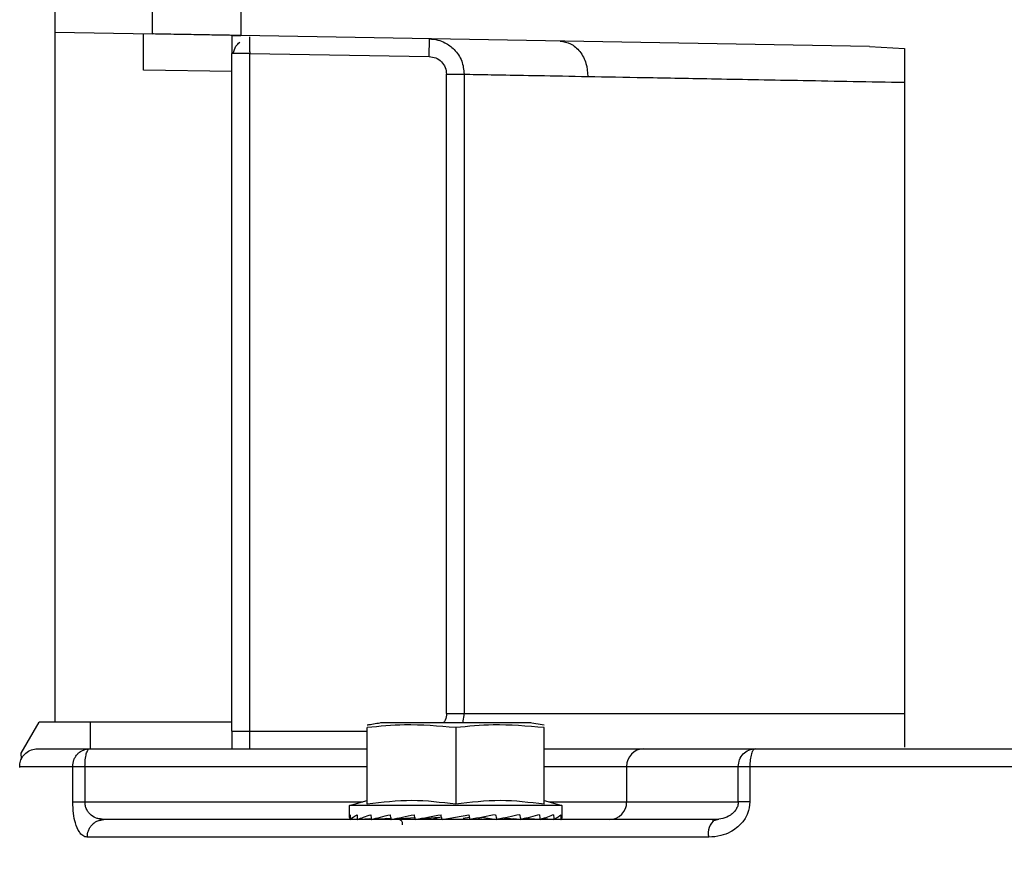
# Model space of a CAD drawing. Header units: inches. Extents: x 170 to 312, y 215 to 248.
# Tile 258 of 529: x 231.128 to 231.265, y 224.263 to 224.379. Entities that reach past the tile are written whole.
import ezdxf

# ---------------------------------------------------------------- set-up
doc = ezdxf.new("R2010")
doc.units = ezdxf.units.IN
doc.header["$LTSCALE"] = 0.25
doc.header["$MEASUREMENT"] = 0
doc.layers.add('ANNOTATIONS', color=1, linetype='Continuous')
doc.layers.add('MOTOR RH', color=7, linetype='Continuous')
doc.styles.add('ARIAL', font='arial.ttf', dxfattribs={"height": 0.09375})
doc.dimstyles.new('STANDARD$0', dxfattribs={"dimtxt": 0.09375, "dimasz": 0.09375, "dimexe": 0.03125, "dimexo": 0.046875, "dimgap": 0.09, "dimtad": 0, "dimtih": 1, "dimtoh": 1, "dimdec": 4, "dimzin": 0, "dimdsep": 46, "dimtxsty": 'ARIAL', "dimcen": 0.09, "dimadec": 0, "dimazin": 0, "dimtfac": 1, "dimtdec": 4, "dimtofl": 0, "dimtmove": 0, "dimatfit": 1, "dimfxl": 1, "dimtolj": 1, "dimtzin": 0, "dimarcsym": 0})

# ---------------------------------------------------------------- blocks, each defined once
blk = doc.blocks.new('*D199')
at = {"layer": 'ANNOTATIONS', "color": 0, "lineweight": -2, "transparency": 16777216}
for p, q in [((230.5459415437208, 223.8186622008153), (230.5459415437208, 225.2665192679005)), ((231.6311290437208, 224.6654394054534), (231.6311290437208, 225.2665192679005)), ((230.6396915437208, 225.2352692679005), (230.8531554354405, 225.2352692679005)), ((231.5373790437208, 225.2352692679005), (231.4233754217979, 225.2352692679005))]:
    blk.add_line(p, q, dxfattribs=at)
at = {"layer": 'ANNOTATIONS', "color": 0, "transparency": 16777216}
for points in [[(230.6396915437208, 225.2508942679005), (230.6396915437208, 225.2196442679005), (230.5459415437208, 225.2352692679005)], [(231.5373790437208, 225.2508942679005), (231.5373790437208, 225.2196442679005), (231.6311290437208, 225.2352692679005)]]:
    blk.add_solid(points, dxfattribs=at)
at = {"layer": 'defpoints', "color": 0, "transparency": 16777216}
for p in [(230.5459415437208, 225.2352692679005), (231.6311290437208, 224.6185644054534), (230.5459415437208, 223.7717872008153)]:
    blk.add_point(p, dxfattribs=at)
at = {"layer": 'ANNOTATIONS', "color": 0, "transparency": 16777216, "insert": (231.1382654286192, 225.2352692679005), "char_height": 0.09375, "attachment_point": 5, "style": 'ARIAL'}
blk.add_mtext('\\A1;16 1/8"', dxfattribs=at)
blk = doc.blocks.new('*D200')
at = {"layer": 'ANNOTATIONS', "color": 0, "lineweight": -2, "transparency": 16777216}
for p, q in [((230.5459415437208, 223.8186622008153), (230.5459415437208, 225.5464032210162)), ((231.8659782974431, 225.1001155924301), (231.8659782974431, 225.5464032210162)), ((230.6396915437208, 225.5151532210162), (230.9208499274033, 225.5151532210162)), ((231.7722282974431, 225.5151532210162), (231.4910699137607, 225.5151532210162))]:
    blk.add_line(p, q, dxfattribs=at)
at = {"layer": 'ANNOTATIONS', "color": 0, "transparency": 16777216}
for points in [[(230.6396915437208, 225.5307782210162), (230.6396915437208, 225.4995282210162), (230.5459415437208, 225.5151532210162)], [(231.7722282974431, 225.5307782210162), (231.7722282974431, 225.4995282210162), (231.8659782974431, 225.5151532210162)]]:
    blk.add_solid(points, dxfattribs=at)
at = {"layer": 'defpoints', "color": 0, "transparency": 16777216}
for p in [(230.5459415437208, 225.5151532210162), (231.8659782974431, 225.0532405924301), (230.5459415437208, 223.7717872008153)]:
    blk.add_point(p, dxfattribs=at)
at = {"layer": 'ANNOTATIONS', "color": 0, "transparency": 16777216, "insert": (231.205959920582, 225.5151532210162), "char_height": 0.09375, "attachment_point": 5, "style": 'ARIAL'}
blk.add_mtext('\\A1;18 1/2"', dxfattribs=at)

msp = doc.modelspace()

# ---------------------------------------------------------------- linework, layer by layer
at = {"layer": 'MOTOR RH'}
for p, q in [((231.1332212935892, 224.2816297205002), (231.1332212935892, 224.7934407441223)), ((231.1467547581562, 224.3773885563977), (231.1467547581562, 224.3837458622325)), ((231.1590579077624, 224.382028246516), (231.1590579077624, 224.3771738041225)), ((231.1332212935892, 224.3776247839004), (231.1467547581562, 224.3773885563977)), ((231.2464961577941, 224.3756475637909), (231.1590579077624, 224.3771738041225)), ((231.1852372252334, 224.3742558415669), (231.1852801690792, 224.3767160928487)), ((231.2464961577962, 224.3756475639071), (231.2513315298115, 224.3753439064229)), ((231.1602882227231, 224.3746913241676), (231.1578275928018, 224.3746913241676)), ((231.1578275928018, 224.2803994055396), (231.1578275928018, 224.3746913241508)), ((231.1602882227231, 224.2779387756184), (231.1602882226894, 224.3746913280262)), ((231.1602882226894, 224.3746913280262), (231.1852372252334, 224.3742558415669)), ((231.2513315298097, 224.3753439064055), (231.2513315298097, 224.2781650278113)), ((231.1578275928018, 224.3721444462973), (231.1455244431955, 224.3723591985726)), ((231.1876632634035, 224.3717952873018), (231.1901153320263, 224.3717952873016)), ((231.1876632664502, 224.2828600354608), (231.1876632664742, 224.3717952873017)), ((231.190115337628, 224.3717952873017), (231.190115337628, 224.2828600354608)), ((231.1876632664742, 224.2828600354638), (231.2513315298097, 224.2828600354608)), ((231.19011533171, 224.282860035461), (231.1898665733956, 224.2815696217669)), ((231.1285252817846, 224.2773317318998), (231.13100672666, 224.2816297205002)), ((231.1578275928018, 224.2816297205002), (231.13100672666, 224.2816297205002)), ((231.1381425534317, 224.2779387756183), (231.1381425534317, 224.2816297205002)), ((231.1993999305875, 224.2815696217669), (231.1784845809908, 224.2815696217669)), ((231.1992539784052, 224.2815918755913), (231.2012447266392, 224.2812564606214)), ((231.1578275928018, 224.2803994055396), (231.1766391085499, 224.2803994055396)), ((231.1766391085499, 224.2702140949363), (231.1766391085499, 224.2808873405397)), ((231.1889422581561, 224.2808873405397), (231.1889422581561, 224.2702140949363)), ((231.2012454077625, 224.2702140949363), (231.2012454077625, 224.2808873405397)), ((231.1285667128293, 224.2765411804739), (231.1285252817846, 224.2773317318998)), ((231.1380186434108, 224.2779387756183), (231.1766391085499, 224.2779387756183)), ((231.2150869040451, 224.2779387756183), (231.2306089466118, 224.2779387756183)), ((231.1283000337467, 224.2754781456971), (231.1356810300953, 224.2754781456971)), ((231.1356810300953, 224.2705568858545), (231.1356810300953, 224.2754781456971)), ((231.137381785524, 224.2754781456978), (231.137381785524, 224.2705568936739)), ((231.1373817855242, 224.2754781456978), (231.1766391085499, 224.2754781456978)), ((231.2012454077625, 224.2754781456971), (231.228232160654, 224.2754781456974)), ((231.212710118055, 224.2754781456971), (231.212710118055, 224.2705568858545)), ((231.2282321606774, 224.2705568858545), (231.2282321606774, 224.2754781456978)), ((231.2298406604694, 224.2754781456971), (231.2298406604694, 224.2705568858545)), ((231.2298406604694, 224.2754781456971), (231.2873945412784, 224.2754781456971)), ((231.1356810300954, 224.2705568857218), (231.176015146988, 224.2705568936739)), ((231.1741784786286, 224.2700647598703), (231.1766391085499, 224.2707240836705)), ((231.2012454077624, 224.2707240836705), (231.2037060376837, 224.2700647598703)), ((231.2018693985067, 224.2705568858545), (231.2282321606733, 224.2705568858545)), ((231.1741784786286, 224.2684422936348), (231.1741784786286, 224.2700647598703)), ((231.2037060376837, 224.2700647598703), (231.1741784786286, 224.2700647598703)), ((231.1870533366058, 224.2681102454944), (231.190753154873, 224.268760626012)), ((231.190753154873, 224.268760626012), (231.1909074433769, 224.2681102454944)), ((231.2037060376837, 224.2700647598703), (231.2037060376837, 224.2684422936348)), ((231.139148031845, 224.2679234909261), (231.1399961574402, 224.2680962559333)), ((231.139996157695, 224.2680962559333), (231.139530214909, 224.2681711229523)), ((231.1396121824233, 224.268157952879), (231.1399961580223, 224.2680962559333)), ((231.1742998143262, 224.2681102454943), (231.1743098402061, 224.2681106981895)), ((231.1743098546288, 224.2681102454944), (231.1753130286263, 224.2681541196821)), ((231.1752876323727, 224.2681102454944), (231.175316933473, 224.2681117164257)), ((231.1772400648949, 224.2681975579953), (231.1753170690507, 224.2681102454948)), ((231.1772059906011, 224.2681102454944), (231.1772524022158, 224.2681130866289)), ((231.1799590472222, 224.2682477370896), (231.1772528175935, 224.268110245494)), ((231.1799241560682, 224.2681102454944), (231.1799842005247, 224.2681154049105)), ((231.1832823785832, 224.2683163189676), (231.1799851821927, 224.2681102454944)), ((231.182543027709, 224.2682572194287), (231.18261229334, 224.2682744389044)), ((231.1825895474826, 224.2682730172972), (231.182543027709, 224.2682572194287)), ((231.1865860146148, 224.2684004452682), (231.1833279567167, 224.2681102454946)), ((231.1858555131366, 224.2682572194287), (231.1869703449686, 224.2684601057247)), ((231.1865860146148, 224.2684004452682), (231.1858555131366, 224.2682572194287)), ((231.1908385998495, 224.2684004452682), (231.1899950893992, 224.2682572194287)), ((231.1928437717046, 224.2684004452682), (231.192029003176, 224.2682572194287)), ((231.1928313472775, 224.2684546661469), (231.1928437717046, 224.2684004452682)), ((231.1928437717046, 224.2684004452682), (231.1946276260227, 224.2681102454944)), ((231.1956545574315, 224.2683083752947), (231.1979603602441, 224.2681102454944)), ((231.1978993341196, 224.2681102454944), (231.1969393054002, 224.2681702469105)), ((231.200631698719, 224.2681102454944), (231.1984533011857, 224.268220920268)), ((231.1985410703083, 224.2682410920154), (231.2006785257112, 224.2681102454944)), ((231.2025674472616, 224.2681102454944), (231.2009316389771, 224.2681845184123)), ((231.2009582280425, 224.2681925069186), (231.2025968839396, 224.2681102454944)), ((231.2026805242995, 224.2681493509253), (231.2035746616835, 224.2681102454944)), ((231.202683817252, 224.2681509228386), (231.2035847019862, 224.2681102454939)), ((231.2246346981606, 224.2679249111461), (231.2255410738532, 224.2681319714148)), ((231.2241205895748, 224.2656356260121), (231.1376920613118, 224.2656356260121))]:
    msp.add_line(p, q, dxfattribs=at)
at = {"layer": 'MOTOR RH', "flags": 128}
msp.add_lwpolyline([(231.1391616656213, 224.2679292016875), (231.1395466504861, 224.2680489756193), (231.1399961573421, 224.2680962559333)], dxfattribs=at)
at = {"layer": 'MOTOR RH'}
for centre, radius, start, end in [((231.2151295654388, 224.2755193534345), 0.002419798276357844, 91.0101852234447, 180.9757604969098), ((231.2102906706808, 224.2705156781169), 0.00241979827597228, 271.0101849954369, 0.9757605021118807), ((231.2265210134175, 224.2661750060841), 0.002460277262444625, 128.6562265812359, 192.664133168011)]:
    msp.add_arc(centre, radius, start, end, dxfattribs=at)
at = {"layer": 'MOTOR RH', "extrusion": (0, 0, -1)}
for centre, major_axis, ratio, start_param, end_param in [((231.1889422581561, 224.2684422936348), (-0.01476377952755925, 0), 0.1757871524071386, 6.154890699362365, 6.40615304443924), ((231.1889422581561, 224.2763941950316), (0, 0.06223454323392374), 0.2372280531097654, 4.578884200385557, 4.589421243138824), ((231.1889422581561, 224.2684422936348), (-0.01476331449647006, -0.0006915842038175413), 0.1694362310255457, 0.1414418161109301, 0.3927041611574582), ((231.1889422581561, 224.2763941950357), (-0.004031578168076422, 0.06222774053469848), 0.2282368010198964, 4.593670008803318, 4.604207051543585), ((231.1889422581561, 224.2684422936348), (-0.0147624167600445, -0.001328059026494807), 0.1510418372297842, 0.4088913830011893, 0.660153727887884), ((231.1889422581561, 224.2763941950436), (-0.007699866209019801, 0.06221501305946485), 0.2024732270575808, 4.603937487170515, 4.614474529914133), ((231.1889422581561, 224.2684422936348), (-0.01476201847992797, -0.001863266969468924), 0.1223802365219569, 0.6725492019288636, 0.9238115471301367), ((231.1889422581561, 224.2763941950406), (-0.01072885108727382, 0.06220995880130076), 0.1630291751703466, 4.606993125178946, 4.617530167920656), ((231.1889422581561, 224.2684422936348), (-0.01476249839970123, -0.002264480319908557), 0.08588791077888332, 0.9320768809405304, 1.183339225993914), ((231.1889422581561, 224.2763941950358), (-0.0129570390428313, 0.06221708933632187), 0.1137473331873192, 4.602568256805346, 4.613105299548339), ((231.1889422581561, 224.2684422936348), (-0.01476336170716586, -0.002511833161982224), 0.04421959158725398, 1.188225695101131, 1.439488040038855), ((231.1889422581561, 224.27639419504), (-0.01431068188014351, 0.06222894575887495), 0.05832561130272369, 4.592296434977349, 4.602833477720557), ((231.1889422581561, 224.2684422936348), (-0.01476336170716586, -0.002511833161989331), 0.04421959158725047, 4.335145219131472, 4.586407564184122), ((231.1889422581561, 224.27639419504), (-0.01431068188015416, 0.06222894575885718), 0.05832561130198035, 1.707176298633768, 1.717713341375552), ((231.1889422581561, 224.2684422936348), (-0.01476249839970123, -0.002264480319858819), 0.08588791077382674, 4.078996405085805, 4.330258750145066), ((231.1889422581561, 224.2763941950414), (-0.01295703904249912, 0.06221708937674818), 0.1137473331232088, 1.717448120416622, 1.727985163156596), ((231.1889422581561, 224.2684422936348), (-0.0147620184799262, -0.001863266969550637), 0.1223802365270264, 3.819468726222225, 4.070731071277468), ((231.1889422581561, 224.276394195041), (-0.01072885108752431, 0.06220995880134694), 0.1630291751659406, 1.721872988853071, 1.732410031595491), ((231.1889422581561, 224.2684422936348), (-0.01476241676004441, -0.001328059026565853), 0.1510418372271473, 3.555810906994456, 3.807073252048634), ((231.1889422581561, 224.2763941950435), (-0.007699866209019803, 0.06221501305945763), 0.2024732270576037, 1.71881735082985, 1.729354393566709), ((231.1889422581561, 224.2684422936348), (-0.01476331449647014, -0.0006915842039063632), 0.1694362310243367, 3.288361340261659, 3.539623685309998), ((231.1889422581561, 224.2763941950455), (-0.004031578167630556, 0.06222774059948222), 0.2282368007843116, 1.708549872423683, 1.719086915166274), ((231.1889422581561, 224.2684422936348), (-0.01476241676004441, 0.001328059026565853), 0.1510418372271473, 5.617704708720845, 5.649603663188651), ((231.1889422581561, 224.2684422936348), (-0.01476201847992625, 0.001863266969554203), 0.1223802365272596, 5.354046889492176, 5.404737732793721), ((231.1889422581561, 224.2684422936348), (-0.01476377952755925, 0), 0.175787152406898, 3.141592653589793, 3.269887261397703)]:
    msp.add_ellipse(centre, major_axis=major_axis, ratio=ratio, start_param=start_param, end_param=end_param, dxfattribs=at)
at = {"layer": 'MOTOR RH'}
for points, knots in [([(231.1455244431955, 224.3723591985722), (231.1455245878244, 224.3727650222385), (231.145524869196, 224.3735545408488), (231.145526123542, 224.3746460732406), (231.145526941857, 224.3755673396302), (231.1455272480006, 224.3764989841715), (231.1455257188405, 224.3772565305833), (231.1455248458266, 224.3773615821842), (231.1455244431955, 224.3774100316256)], [0, 0, 0, 0, 0.1547856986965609, 0.3011312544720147, 0.4390303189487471, 0.5684769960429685, 0.8009830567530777, 1, 1, 1, 1]), ([(231.1590579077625, 224.3771738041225), (231.1589736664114, 224.3771753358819), (231.1588453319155, 224.3771776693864), (231.1580733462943, 224.3771910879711), (231.1571273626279, 224.3772073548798), (231.1558577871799, 224.3772302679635), (231.154339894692, 224.3772563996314), (231.1529063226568, 224.3772811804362), (231.1514727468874, 224.3773059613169), (231.1499548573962, 224.3773320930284), (231.148685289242, 224.3773550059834), (231.1477393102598, 224.3773712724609), (231.1469673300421, 224.3773846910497), (231.1468389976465, 224.3773870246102), (231.1467547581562, 224.3773885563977)], [0, 0, 0, 0, 0.1212599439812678, 0.1847291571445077, 0.2499063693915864, 0.3548440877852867, 0.4224470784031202, 0.4999999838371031, 0.5775544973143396, 0.645158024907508, 0.7500936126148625, 0.8152718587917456, 0.8787414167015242, 1, 1, 1, 1]), ([(231.1578275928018, 224.37719527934), (231.1578275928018, 224.3768009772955), (231.1578275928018, 224.3760123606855), (231.1578275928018, 224.3751316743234), (231.1578275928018, 224.3746913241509)], [0, 0, 0, 0, 0.4999920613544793, 1, 1, 1, 1]), ([(231.1578275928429, 224.3771952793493), (231.1578578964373, 224.3771947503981), (231.1579210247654, 224.377193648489), (231.1583211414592, 224.3771866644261), (231.1588115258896, 224.3771781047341), (231.1590579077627, 224.3771738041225)], [0, 0, 0, 0, 0.3147668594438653, 0.655721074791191, 1, 1, 1, 1]), ([(231.1602486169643, 224.3769677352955), (231.1602486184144, 224.3769676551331), (231.16024920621, 224.3769351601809), (231.160252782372, 224.3767272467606), (231.160259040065, 224.3763579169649), (231.1602685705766, 224.3758429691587), (231.1602786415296, 224.3752501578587), (231.1602848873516, 224.3748858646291), (231.1602882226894, 224.3746913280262)], [0, 0, 0, 0, 0.0004279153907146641, 0.1734616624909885, 0.3514517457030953, 0.624066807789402, 0.7992475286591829, 1, 1, 1, 1]), ([(231.1579993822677, 224.3746913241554), (231.158101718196, 224.3750462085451), (231.1582907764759, 224.3757018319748), (231.1587057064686, 224.37607828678), (231.1588960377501, 224.3762509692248)], [0, 0, 0, 0, 0.5412930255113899, 1, 1, 1, 1]), ([(231.1852801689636, 224.376716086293), (231.185680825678, 224.376680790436), (231.1864274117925, 224.3766150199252), (231.187620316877, 224.3761406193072), (231.1886103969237, 224.3754199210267), (231.1893473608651, 224.3744911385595), (231.189950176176, 224.3733568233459), (231.1900499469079, 224.3724134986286), (231.1901153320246, 224.3717952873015)], [0, 0, 0, 0, 0.157598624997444, 0.2936702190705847, 0.500448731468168, 0.6313186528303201, 0.7583833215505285, 1, 1, 1, 1]), ([(231.2034775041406, 224.3763984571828), (231.2039655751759, 224.3763252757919), (231.2047160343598, 224.3762127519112), (231.2056120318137, 224.3755935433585), (231.2062261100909, 224.3749583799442), (231.2067186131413, 224.3741739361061), (231.2071922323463, 224.3730360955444), (231.2072654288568, 224.3720919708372), (231.2073130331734, 224.3714779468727)], [0, 0, 0, 0, 0.2396480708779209, 0.3684834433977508, 0.5000000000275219, 0.6315165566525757, 0.7603519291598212, 1, 1, 1, 1]), ([(231.1852372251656, 224.3742558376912), (231.1855561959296, 224.3742141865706), (231.1861939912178, 224.3741309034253), (231.1869943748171, 224.3735606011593), (231.1875541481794, 224.3727529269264), (231.1876268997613, 224.3721144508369), (231.1876632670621, 224.3717952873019)], [0, 0, 0, 0, 0.2501976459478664, 0.5002805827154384, 0.750198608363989, 1, 1, 1, 1]), ([(231.190115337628, 224.3717952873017), (231.1905994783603, 224.3717862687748), (231.1915767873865, 224.3717680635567), (231.1951598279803, 224.3717016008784), (231.2002130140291, 224.3716086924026), (231.2049323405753, 224.3715217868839), (231.2073130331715, 224.3714779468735)], [0, 0, 0, 0, 0.2431967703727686, 0.4909283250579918, 0.7431957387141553, 1, 1, 1, 1]), ([(231.2073130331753, 224.3714779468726), (231.2098695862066, 224.3714304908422), (231.2152034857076, 224.3713314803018), (231.2252884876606, 224.3711441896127), (231.2373287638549, 224.3709231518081), (231.2465548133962, 224.3707535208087), (231.2513315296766, 224.3706656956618)], [0, 0, 0, 0, 0.221335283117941, 0.46178590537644, 0.7213437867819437, 1, 1, 1, 1]), ([(231.1876632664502, 224.2828600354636), (231.1876408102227, 224.2825291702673), (231.187608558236, 224.2820539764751), (231.187326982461, 224.2816824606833), (231.1872414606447, 224.2815696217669)], [0, 0, 0, 0, 0.6962742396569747, 1, 1, 1, 1]), ([(231.1889422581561, 224.2808873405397), (231.1865685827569, 224.2810918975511), (231.1824650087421, 224.2814455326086), (231.1783667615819, 224.2810528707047), (231.1766391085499, 224.2808873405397)], [0, 0, 0, 0, 0.5784409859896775, 1, 1, 1, 1]), ([(231.1766397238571, 224.2812573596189), (231.1767091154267, 224.2812710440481), (231.1773693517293, 224.2814012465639), (231.1780349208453, 224.2815018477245), (231.1786305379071, 224.2815918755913)], [0, 0, 0, 0, 0.1051011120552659, 1, 1, 1, 1]), ([(231.2012454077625, 224.2808873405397), (231.1988717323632, 224.2810918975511), (231.1947681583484, 224.2814455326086), (231.1906699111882, 224.2810528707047), (231.1889422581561, 224.2808873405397)], [0, 0, 0, 0, 0.578440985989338, 1, 1, 1, 1]), ([(231.1283044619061, 224.2753305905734), (231.1283097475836, 224.2755638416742), (231.1283207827, 224.276050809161), (231.1286131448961, 224.2767574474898), (231.1291408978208, 224.2773936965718), (231.1298905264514, 224.2778511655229), (231.1304783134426, 224.2779103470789), (231.1307606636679, 224.2779387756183)], [0, 0, 0, 0, 0.1741107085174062, 0.3634977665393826, 0.5604963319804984, 0.7888793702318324, 1, 1, 1, 1]), ([(231.130760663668, 224.2779387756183), (231.1309228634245, 224.2779387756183), (231.1312473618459, 224.2779387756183), (231.1336849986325, 224.2779387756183), (231.1365743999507, 224.2779387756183), (231.1380186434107, 224.2779387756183)], [0, 0, 0, 0, 0.3332681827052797, 0.6667395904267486, 1, 1, 1, 1]), ([(231.1356810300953, 224.2754781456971), (231.1357122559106, 224.2757876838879), (231.1357602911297, 224.2762638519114), (231.1360517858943, 224.2768367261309), (231.1363534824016, 224.2772309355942), (231.1367279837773, 224.2775485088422), (231.1372722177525, 224.277855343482), (231.1377245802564, 224.2779059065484), (231.1380186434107, 224.2779387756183)], [0, 0, 0, 0, 0.2394568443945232, 0.3683606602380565, 0.4999999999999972, 0.6316393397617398, 0.7605431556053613, 1, 1, 1, 1]), ([(231.2012454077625, 224.2779387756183), (231.2016593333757, 224.2779387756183), (231.2042695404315, 224.2779387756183), (231.2082367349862, 224.2779387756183), (231.212743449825, 224.2779387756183), (231.2143057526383, 224.2779387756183), (231.2150869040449, 224.2779387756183)], [0, 0, 0, 0, 0.05910884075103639, 0.3727392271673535, 0.6863696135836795, 1, 1, 1, 1]), ([(231.230608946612, 224.2779387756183), (231.230512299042, 224.2779059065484), (231.2303636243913, 224.277855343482), (231.2301847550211, 224.2775485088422), (231.2300616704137, 224.2772309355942), (231.2299625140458, 224.2768367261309), (231.2298667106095, 224.2762638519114), (231.2298509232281, 224.2757876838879), (231.2298406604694, 224.2754781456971)], [0, 0, 0, 0, 0.2394568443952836, 0.3683606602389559, 0.5000000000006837, 0.6316393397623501, 0.7605431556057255, 1, 1, 1, 1]), ([(231.230608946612, 224.2779387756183), (231.2355232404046, 224.2779387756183), (231.2453549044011, 224.2779387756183), (231.2605754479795, 224.2779387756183), (231.2746003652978, 224.2779387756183), (231.2834779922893, 224.2779387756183), (231.2872461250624, 224.2779387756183)], [0, 0, 0, 0, 0.2675275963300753, 0.5352226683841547, 0.8027240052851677, 1, 1, 1, 1]), ([(231.1376920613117, 224.2656356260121), (231.1374811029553, 224.2656766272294), (231.1370965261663, 224.2657513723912), (231.1365254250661, 224.2663892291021), (231.1360664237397, 224.2674218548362), (231.1357420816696, 224.2689319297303), (231.1357016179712, 224.2700089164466), (231.1356810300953, 224.2705568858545)], [0, 0, 0, 0, 0.2105791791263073, 0.3838855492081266, 0.6274475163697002, 0.810445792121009, 0.9999999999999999, 0.9999999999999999, 0.9999999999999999, 0.9999999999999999]), ([(231.139530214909, 224.2681711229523), (231.139374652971, 224.268188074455), (231.1389206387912, 224.2682375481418), (231.1383575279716, 224.2685689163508), (231.1378858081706, 224.2690455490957), (231.137609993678, 224.2694866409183), (231.1374200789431, 224.2699928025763), (231.1373941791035, 224.2703743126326), (231.1373817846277, 224.2705568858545)], [0, 0, 0, 0, 0.1603982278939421, 0.4681290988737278, 0.6193385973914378, 0.7497839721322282, 0.8802580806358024, 1, 1, 1, 1]), ([(231.1889422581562, 224.2702140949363), (231.1869115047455, 224.2704674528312), (231.182810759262, 224.2709790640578), (231.1787094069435, 224.2704707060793), (231.1766391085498, 224.2702140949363)], [0, 0, 0, 0, 0.4952156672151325, 0.9999999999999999, 0.9999999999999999, 0.9999999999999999, 0.9999999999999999]), ([(231.2012454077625, 224.2702140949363), (231.1992146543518, 224.2704674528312), (231.1951139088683, 224.2709790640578), (231.1910125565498, 224.2704707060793), (231.1889422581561, 224.2702140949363)], [0, 0, 0, 0, 0.4952156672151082, 1, 1, 1, 1]), ([(231.2298406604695, 224.2705568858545), (231.2297778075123, 224.2700088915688), (231.2296542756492, 224.2689318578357), (231.2286779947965, 224.2674217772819), (231.2273381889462, 224.2663891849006), (231.2257269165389, 224.2657513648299), (231.2246896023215, 224.265676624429), (231.2241205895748, 224.2656356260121)], [0, 0, 0, 0, 0.1895627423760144, 0.3725686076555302, 0.6161257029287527, 0.7894279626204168, 1, 1, 1, 1]), ([(231.2282321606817, 224.2705568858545), (231.2282161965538, 224.2703743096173), (231.2281828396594, 224.2699928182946), (231.2279364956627, 224.2694864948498), (231.2275833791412, 224.2690460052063), (231.2269848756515, 224.2685659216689), (231.2260956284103, 224.2681760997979), (231.2253601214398, 224.2681232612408), (231.2249842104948, 224.2680962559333)], [0, 0, 0, 0, 0.1031165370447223, 0.215461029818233, 0.3278087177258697, 0.4579967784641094, 0.7229870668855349, 1, 1, 1, 1]), ([(231.1376920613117, 224.2656356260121), (231.1377228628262, 224.2659450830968), (231.1377702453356, 224.2664211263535), (231.1380573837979, 224.2669946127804), (231.1383553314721, 224.2673868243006), (231.1387223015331, 224.2677118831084), (231.1390071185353, 224.26785345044), (231.139148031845, 224.2679234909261)], [0, 0, 0, 0, 0.314849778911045, 0.4843389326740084, 0.657424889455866, 0.8305108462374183, 0.9999999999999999, 0.9999999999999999, 0.9999999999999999, 0.9999999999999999]), ([(231.1815427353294, 224.2673348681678), (231.1815507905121, 224.2673806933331), (231.1815677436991, 224.2674771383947), (231.1815486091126, 224.2676308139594), (231.1814892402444, 224.267784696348), (231.1813858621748, 224.2679219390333), (231.1812488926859, 224.2680244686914), (231.1810973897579, 224.2680857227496), (231.1809937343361, 224.2680928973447), (231.1809452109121, 224.2680962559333)], [0, 0, 0, 0, 0.1251363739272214, 0.2633658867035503, 0.4119455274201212, 0.5662981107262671, 0.7206506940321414, 0.8692303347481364, 1, 1, 1, 1])]:
    msp.add_open_spline(points, degree=3, knots=knots, dxfattribs=at)
for points in [[(231.1578275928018, 224.2803994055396), (231.1578275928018, 224.2799676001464), (231.1578275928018, 224.2791039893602), (231.1578275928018, 224.278327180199), (231.1578275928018, 224.2779387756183)], [(231.1373817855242, 224.2754781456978), (231.1373913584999, 224.2758005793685), (231.1374105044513, 224.2764454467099), (231.1375577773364, 224.2772587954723), (231.1377682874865, 224.2778278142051), (231.137935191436, 224.2779017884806), (231.1380186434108, 224.2779387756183)], [(231.2282321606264, 224.2754781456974), (231.228267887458, 224.2758005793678), (231.2283393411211, 224.2764454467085), (231.2288889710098, 224.2772587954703), (231.2296746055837, 224.2778278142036), (231.2302974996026, 224.2779017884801), (231.230608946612, 224.2779387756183)], [(231.1356810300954, 224.2754781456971), (231.135758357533, 224.2754781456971), (231.1359130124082, 224.2754781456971), (231.1363126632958, 224.2754781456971), (231.1368036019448, 224.2754781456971), (231.1371890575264, 224.2754781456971), (231.1373817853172, 224.2754781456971)], [(231.2282321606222, 224.2754781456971), (231.228298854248, 224.2754781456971), (231.2284322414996, 224.2754781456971), (231.2288051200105, 224.2754781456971), (231.2292745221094, 224.2754781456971), (231.2296519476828, 224.2754781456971), (231.2298406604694, 224.2754781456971)], [(231.2298406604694, 224.2705568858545), (231.2296519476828, 224.2705568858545), (231.2292745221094, 224.2705568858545), (231.2288051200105, 224.2705568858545), (231.2284322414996, 224.2705568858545), (231.228298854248, 224.2705568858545), (231.2282321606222, 224.2705568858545)], [(231.2249842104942, 224.2680962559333), (231.2202052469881, 224.2680962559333), (231.2106473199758, 224.2680962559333), (231.1972084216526, 224.2680962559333), (231.1846227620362, 224.2680962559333), (231.1730889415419, 224.2680962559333), (231.1627138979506, 224.2680962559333), (231.1536571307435, 224.2680962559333), (231.145879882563, 224.2680962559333), (231.1419573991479, 224.2680962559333), (231.1399961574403, 224.2680962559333)], [(231.147815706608, 224.2680962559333), (231.1464324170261, 224.2680962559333), (231.1436658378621, 224.2680962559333), (231.1432644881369, 224.2680962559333), (231.1430638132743, 224.2680962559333)]]:
    msp.add_open_spline(points, degree=3, dxfattribs=at)

# ---------------------------------------------------------------- dimensions: what is measured, and where the dimension line sits
at = {"layer": 'ANNOTATIONS'}
dim = msp.add_linear_dim(base=(230.5459415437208, 225.5151532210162), p1=(231.8659782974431, 225.0532405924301), p2=(230.5459415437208, 223.7717872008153), text='18 1/2"', dimstyle='STANDARD$0', override={"dimtxsty": 'ARIAL'}, dxfattribs=at)
dim.commit()
dim.dimension.update_dxf_attribs({"geometry": '*D200', "text_midpoint": (231.205959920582, 225.5151532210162)})
dim = msp.add_linear_dim(base=(230.5459415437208, 225.2352692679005), p1=(231.6311290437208, 224.6185644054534), p2=(230.5459415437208, 223.7717872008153), text='16 1/8"', dimstyle='STANDARD$0', dxfattribs=at)
dim.commit()
dim.dimension.update_dxf_attribs({"geometry": '*D199', "text_midpoint": (231.1382654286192, 225.2352692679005), "dimtype": 160})

doc.saveas('drawing.dxf')
